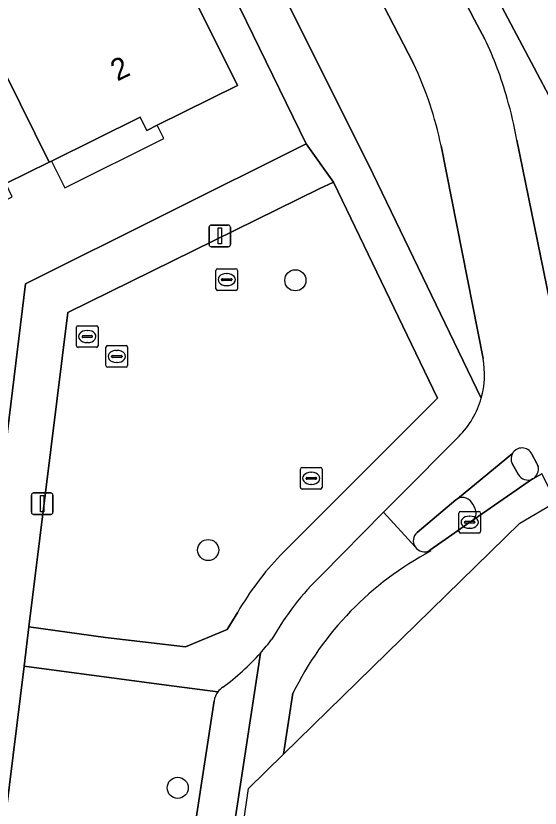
# Model space of a CAD drawing. Extents: x 161692 to 162379, y 380760 to 381678.
# Drawn here: x 162340.12 to 162364.39, y 381583.7 to 381620.36 of the extents above; entities that cross this region are included whole.
import ezdxf

# ---------------------------------------------------------------- set-up
doc = ezdxf.new("R2010")
doc.units = 0
for name, color, linetype in [('IMGEO_Berm_groen', 7, 'Continuous'), ('IMGEO_Berm_open', 7, 'Continuous'), ('IMGEO_Boom', 7, 'Continuous'), ('IMGEO_Erf', 7, 'Continuous'), ('IMGEO_Fietspad_gesloten', 7, 'Continuous'), ('IMGEO_Groenvoorziening', 7, 'Continuous'), ('IMGEO_Kolk', 7, 'Continuous'), ('IMGEO_Lichtmast', 7, 'Continuous'), ('IMGEO_Pand', 7, 'Continuous'), ('IMGEO_Pand_nummerreeks', 7, 'Continuous'), ('IMGEO_Pand_overbouw', 7, 'Continuous'), ('IMGEO_Parkeervlak_open', 7, 'Continuous'), ('IMGEO_Rijbaan_lokaal_gesloten', 7, 'Continuous'), ('IMGEO_Rijbaan_lokaal_open', 7, 'Continuous'), ('IMGEO_Rijbaan_regionaal_gesloten', 7, 'Continuous'), ('IMGEO_Rioolput', 7, 'Continuous'), ('IMGEO_Verkeerseiland_open', 7, 'Continuous'), ('IMGEO_Voetpad_open', 7, 'Continuous')]:
    doc.layers.add(name, color=color, linetype=linetype)

msp = doc.modelspace()

# ---------------------------------------------------------------- linework, layer by layer
at = {"layer": 'IMGEO_Berm_groen'}
for points in [[(162346.312, 381641.275), (162342.618, 381645.632), (162341.913, 381646.518), (162340.269, 381645.995), (162340.449, 381645.633), (162353.745, 381618.863), (162356.454, 381613.479), (162361.668, 381602.669)], [(162358.534, 381618.152), (162358.299, 381618.606), (162356.694, 381621.711), (162348.878, 381637.155)], [(162361.751, 381604.503), (162359.808, 381614.344)]]:
    msp.add_lwpolyline(points, dxfattribs=at)
for centre, radius, start, end in [((162343.405, 381610.973), 16.746, 11.6122, 25.3841), ((162357.739, 381603.766), 4.079, 344.4047, 10.4129)]:
    msp.add_arc(centre, radius, start, end, dxfattribs=at)
at = {"layer": 'IMGEO_Berm_open'}
for points in [[(162366.698, 381613.096), (162362.355, 381621.284), (162361.297, 381623.241), (162352.797, 381639.465), (162349.577, 381645.414), (162348.486, 381647.182), (162346.219, 381650.431), (162343.681, 381653.84)], [(162340.883, 381653.322), (162341.152, 381652.686), (162341.288, 381652.366), (162349.895, 381642.216), (162351.809, 381638.707), (162359.639, 381623.486), (162361.361, 381620.181), (162361.827, 381619.287)], [(162363.311, 381614.603), (162364.821, 381607.213)]]:
    msp.add_lwpolyline(points, dxfattribs=at)
for centre, radius, start, end in [((162347.779, 381612.421), 15.636, 15.2427, 26.047), ((162347.81, 381612.035), 15.712, 9.4061, 16.6308)]:
    msp.add_arc(centre, radius, start, end, dxfattribs=at)
at = {"layer": 'IMGEO_Boom'}
for centre in [(162353.063, 381608.125), (162349.025, 381595.643), (162347.618, 381584.639)]:
    msp.add_circle(centre, 0.489, dxfattribs=at)
at = {"layer": 'IMGEO_Erf'}
for points in [[(162335.481, 381566.331), (162340.576, 381607.964), (162353.565, 381614.44), (162348.954, 381623.914), (162338.226, 381645.427)], [(162340.054, 381637.896), (162344.025, 381629.919), (162343.398, 381629.608), (162345.336, 381625.713), (162345.963, 381626.025), (162350.387, 381617.137), (162346.662, 381615.298), (162346.184, 381615.062), (162345.886, 381615.669), (162341.772, 381613.642), (162341.671, 381613.592), (162339.662, 381612.602)]]:
    msp.add_lwpolyline(points, dxfattribs=at)
at = {"layer": 'IMGEO_Fietspad_gesloten'}
for points in [[(162361.827, 381619.287), (162361.361, 381620.181), (162359.639, 381623.486), (162351.809, 381638.707), (162348.878, 381637.155), (162356.694, 381621.711), (162358.299, 381618.606), (162358.534, 381618.152)], [(162359.808, 381614.344), (162361.751, 381604.503)], [(162364.821, 381607.213), (162363.311, 381614.603)], [(162360.641, 381600.904), (162357.799, 381598.061), (162357.138, 381597.391), (162358.607, 381595.786)], [(162358.705, 381596.459), (162360.489, 381597.96), (162360.571, 381598.014), (162363.111, 381600.107)], [(162364.01, 381600.086), (162364.238, 381599.641), (162364.272, 381599.578), (162364.297, 381599.505)], [(162364.08, 381598.956), (162364.476, 381599.169)]]:
    msp.add_lwpolyline(points, dxfattribs=at)
for centre, radius, start, end in [((162347.779, 381612.421), 15.636, 15.2427, 26.047), ((162343.405, 381610.973), 16.746, 11.6122, 25.3841), ((162347.81, 381612.035), 15.712, 9.4061, 16.6308), ((162357.739, 381603.766), 4.079, 344.4047, 10.4129), ((162357.716, 381603.787), 4.107, 315.4121, 344.2002), ((162363.555, 381599.858), 0.509, 26.6602, 150.6635), ((162363.817, 381599.377), 0.497, 301.974, 14.8918), ((162359.031, 381596.068), 0.509, 129.7776, 213.6524)]:
    msp.add_arc(centre, radius, start, end, dxfattribs=at)
at = {"layer": 'IMGEO_Groenvoorziening'}
for points in [[(162354.823, 381612.668), (162354.162, 381612.359), (162342.533, 381606.634), (162340.728, 381592.085), (162344.278, 381591.603), (162347.982, 381591.165), (162349.911, 381591.961), (162350.395, 381592.768)], [(162352.374, 381595.399), (162359.64, 381602.669), (162354.823, 381612.668)], [(162349.476, 381589.077), (162347.446, 381589.346), (162344.081, 381589.792), (162340.503, 381590.275), (162337.236, 381563.945), (162336.966, 381561.462), (162341.642, 381560.899), (162346.764, 381560.283), (162346.798, 381560.486), (162346.903, 381561.121), (162346.922, 381561.259), (162346.951, 381561.47)], [(162347.482, 381576.776), (162348.025, 381580.328), (162349.3, 381588.661)]]:
    msp.add_lwpolyline(points, dxfattribs=at)
for centre, radius, start, end in [((162362.262, 381585.901), 13.711, 136.1545, 149.9456), ((162350.227, 381588.514), 0.939, 143.1449, 170.9909)]:
    msp.add_arc(centre, radius, start, end, dxfattribs=at)
at = {"layer": 'IMGEO_Kolk'}
for p, q in [((162360.706, 381597.43), (162361.558, 381597.43)), ((162360.631, 381596.504), (162360.631, 381597.356)), ((162361.119, 381597.21), (162361.144, 381597.21)), ((162361.632, 381597.356), (162361.632, 381596.504)), ((162360.89, 381596.924), (162360.89, 381596.936)), ((162361.328, 381596.887), (162360.93, 381596.887)), ((162360.933, 381596.973), (162361.331, 381596.973)), ((162361.374, 381596.936), (162361.374, 381596.924)), ((162361.558, 381596.43), (162360.706, 381596.43)), ((162361.142, 381596.65), (162361.117, 381596.65))]:
    msp.add_line(p, q, dxfattribs=at)
for points in [[(162360.706, 381597.43), (162361.558, 381597.43)], [(162360.631, 381596.504), (162360.631, 381597.356)], [(162361.632, 381597.356), (162361.632, 381596.504)], [(162361.558, 381596.43), (162360.706, 381596.43)]]:
    msp.add_lwpolyline(points, dxfattribs=at)
for centre, radius, start, end in [((162360.708, 381597.354), 0.0765, 91.552, 178.448), ((162360.708, 381597.354), 0.0765, 91.552, 178.448), ((162361.556, 381597.354), 0.0765, 1.552, 88.448), ((162361.556, 381597.354), 0.0765, 1.552, 88.448), ((162360.93, 381596.933), 0.0403, 85.8775, 175.7526), ((162360.927, 381596.923), 0.0366, 178.938, 274.7102), ((162361.331, 381596.93), 0.043, 264.8664, 352.4533), ((162361.335, 381596.935), 0.0386, 1.7309, 96.639), ((162360.708, 381596.506), 0.0765, 181.552, 268.448), ((162360.708, 381596.506), 0.0765, 181.552, 268.448), ((162361.556, 381596.506), 0.0765, 271.552, 358.448), ((162361.556, 381596.506), 0.0765, 271.552, 358.448)]:
    msp.add_arc(centre, radius, start, end, dxfattribs=at)
for centre, major_axis, ratio, start_param, end_param in [((162361.118, 381596.93), (-0.387, 0.002), 0.722429, 4.712389, 7.853982), ((162361.143, 381596.93), (-0.39, 0.002), 0.717154, 1.570796, 4.712389)]:
    msp.add_ellipse(centre, major_axis=major_axis, ratio=ratio, start_param=start_param, end_param=end_param, dxfattribs=at)
at = {"layer": 'IMGEO_Lichtmast'}
for p, q in [((162349.167, 381610.678), (162349.957, 381610.678)), ((162349.957, 381610.678), (162349.167, 381610.678)), ((162349.067, 381609.778), (162349.067, 381610.578)), ((162349.067, 381610.578), (162349.067, 381609.778)), ((162350.057, 381610.578), (162350.057, 381609.778)), ((162350.057, 381609.778), (162350.057, 381610.578)), ((162349.957, 381609.678), (162349.167, 381609.678)), ((162349.167, 381609.678), (162349.957, 381609.678)), ((162340.848, 381597.389), (162340.848, 381598.189)), ((162340.848, 381598.189), (162340.848, 381597.389)), ((162340.948, 381598.289), (162341.738, 381598.289)), ((162341.738, 381598.289), (162340.948, 381598.289)), ((162341.838, 381598.189), (162341.838, 381597.389)), ((162341.838, 381597.389), (162341.838, 381598.189)), ((162341.738, 381597.289), (162340.948, 381597.289)), ((162340.948, 381597.289), (162341.738, 381597.289))]:
    msp.add_line(p, q, dxfattribs=at)
for points in [[(162349.487, 381610.553), (162349.637, 381610.553), (162349.637, 381609.803), (162349.487, 381609.803), (162349.487, 381610.553)], [(162341.268, 381598.164), (162341.418, 381598.164), (162341.418, 381597.414), (162341.268, 381597.414), (162341.268, 381598.164)]]:
    msp.add_lwpolyline(points, dxfattribs=at)
for centre, start, end in [((162349.167, 381610.578), 90, 180), ((162349.167, 381610.578), 90, 180), ((162349.957, 381610.578), 0, 90), ((162349.957, 381610.578), 360, 90), ((162349.167, 381609.778), 180, 270), ((162349.167, 381609.778), 180, 270), ((162349.957, 381609.778), 270, 0), ((162349.957, 381609.778), 270, 0), ((162340.948, 381598.189), 90, 180), ((162340.948, 381598.189), 90, 180), ((162341.738, 381598.189), 0, 90), ((162341.738, 381598.189), 360, 90), ((162340.948, 381597.389), 180, 270), ((162340.948, 381597.389), 180, 270), ((162341.738, 381597.389), 270, 0), ((162341.738, 381597.389), 270, 0)]:
    msp.add_arc(centre, 0.1, start, end, dxfattribs=at)
at = {"layer": 'IMGEO_Pand'}
msp.add_lwpolyline([(162338.353, 381620.261), (162341.671, 381613.592), (162341.772, 381613.642), (162345.886, 381615.669), (162346.184, 381615.062), (162346.662, 381615.298), (162350.387, 381617.137), (162345.963, 381626.025), (162345.336, 381625.713), (162343.398, 381629.608), (162344.025, 381629.919), (162340.054, 381637.896)], dxfattribs=at)
msp.add_lwpolyline([(162338.54, 381611.285), (162339.955, 381611.989), (162339.662, 381612.602), (162341.671, 381613.592), (162338.353, 381620.261), (162330.947, 381616.657), (162330.409, 381612.316)], close=True, dxfattribs=at)
at = {"layer": 'IMGEO_Pand_overbouw'}
msp.add_lwpolyline([(162346.662, 381615.298), (162346.184, 381615.062), (162345.886, 381615.669), (162341.772, 381613.642), (162342.395, 381612.399), (162346.967, 381614.687)], close=True, dxfattribs=at)
at = {"layer": 'IMGEO_Parkeervlak_open'}
for points in [[(162346.951, 381561.47), (162351.445, 381590.877)], [(162349.3, 381588.661), (162348.025, 381580.328), (162347.482, 381576.776)]]:
    msp.add_lwpolyline(points, dxfattribs=at)
for centre, radius, start, end in [((162342.915, 381598.52), 11.453, 306.3479, 318.1405), ((162350.227, 381588.514), 0.939, 143.1449, 170.9909), ((162350.241, 381588.508), 0.954, 124.3443, 143.3384)]:
    msp.add_arc(centre, radius, start, end, dxfattribs=at)
at = {"layer": 'IMGEO_Rijbaan_lokaal_gesloten'}
for points in [[(162358.607, 381595.786), (162357.138, 381597.391), (162354.283, 381594.493)], [(162359.334, 381595.6), (162359.293, 381595.634)], [(162351.445, 381590.877), (162346.951, 381561.47), (162346.922, 381561.259), (162346.903, 381561.121), (162346.798, 381560.486), (162346.764, 381560.283), (162346.628, 381559.477)], [(162346.977, 381557.421), (162350.887, 381584.61), (162352.512, 381586.197), (162352.948, 381589.014)]]:
    msp.add_lwpolyline(points, dxfattribs=at)
for centre, radius, start, end in [((162366.328, 381582.429), 14.912, 117.9695, 153.7971), ((162359.029, 381596.067), 0.507, 213.6478, 301.3653), ((162363.26, 381585.157), 12.952, 133.8796, 150.5973), ((162342.847, 381598.576), 11.541, 318.1565, 322.2853)]:
    msp.add_arc(centre, radius, start, end, dxfattribs=at)
at = {"layer": 'IMGEO_Rijbaan_lokaal_open'}
for points in [[(162352.512, 381586.197), (162363.46, 381596.89), (162365.138, 381597.87), (162364.476, 381599.169), (162364.08, 381598.956), (162364.033, 381598.93), (162361.32, 381597.051), (162361.132, 381596.93), (162360.148, 381596.241), (162359.293, 381595.634), (162359.334, 381595.6)], [(162352.948, 381589.014), (162352.512, 381586.197)]]:
    msp.add_lwpolyline(points, dxfattribs=at)
msp.add_arc((162366.328, 381582.429), 14.912, 117.9695, 153.7971, dxfattribs=at)
at = {"layer": 'IMGEO_Rijbaan_regionaal_gesloten'}
msp.add_lwpolyline([(162348.782, 381656.729), (162343.681, 381653.84), (162346.219, 381650.431), (162348.486, 381647.182), (162349.577, 381645.414), (162352.797, 381639.465), (162361.297, 381623.241), (162362.355, 381621.284), (162366.698, 381613.096)], dxfattribs=at)
at = {"layer": 'IMGEO_Rioolput'}
for p, q in [((162349.387, 381607.729), (162349.387, 381608.581)), ((162349.462, 381608.655), (162350.314, 381608.655)), ((162349.875, 381608.435), (162349.9, 381608.435)), ((162350.388, 381608.581), (162350.388, 381607.729)), ((162349.646, 381608.149), (162349.646, 381608.161)), ((162350.084, 381608.112), (162349.686, 381608.112)), ((162349.689, 381608.198), (162350.087, 381608.198)), ((162350.13, 381608.161), (162350.13, 381608.149)), ((162349.898, 381607.875), (162349.873, 381607.875)), ((162350.314, 381607.655), (162349.462, 381607.655)), ((162342.93, 381605.096), (162342.93, 381605.948)), ((162343.005, 381606.022), (162343.857, 381606.022)), ((162343.931, 381605.948), (162343.931, 381605.096)), ((162343.189, 381605.516), (162343.189, 381605.528)), ((162343.232, 381605.565), (162343.63, 381605.565)), ((162343.418, 381605.802), (162343.443, 381605.802)), ((162343.673, 381605.528), (162343.673, 381605.516)), ((162343.627, 381605.479), (162343.229, 381605.479)), ((162343.441, 381605.242), (162343.416, 381605.242)), ((162343.857, 381605.022), (162343.005, 381605.022)), ((162344.296, 381604.174), (162344.296, 381605.026)), ((162344.371, 381605.1), (162345.223, 381605.1)), ((162344.784, 381604.88), (162344.809, 381604.88)), ((162345.297, 381605.026), (162345.297, 381604.174)), ((162344.555, 381604.594), (162344.555, 381604.606)), ((162344.993, 381604.557), (162344.595, 381604.557)), ((162344.598, 381604.643), (162344.996, 381604.643)), ((162345.039, 381604.606), (162345.039, 381604.594)), ((162345.223, 381604.1), (162344.371, 381604.1)), ((162344.807, 381604.32), (162344.782, 381604.32)), ((162353.298, 381598.535), (162353.298, 381599.387)), ((162353.373, 381599.461), (162354.225, 381599.461)), ((162354.299, 381599.387), (162354.299, 381598.535)), ((162353.557, 381598.955), (162353.557, 381598.967)), ((162353.995, 381598.918), (162353.597, 381598.918)), ((162353.6, 381599.004), (162353.998, 381599.004)), ((162353.786, 381599.241), (162353.811, 381599.241)), ((162354.041, 381598.967), (162354.041, 381598.955)), ((162353.809, 381598.681), (162353.784, 381598.681)), ((162354.225, 381598.461), (162353.373, 381598.461))]:
    msp.add_line(p, q, dxfattribs=at)
for points in [[(162349.387, 381607.729), (162349.387, 381608.581)], [(162349.462, 381608.655), (162350.314, 381608.655)], [(162350.388, 381608.581), (162350.388, 381607.729)], [(162350.314, 381607.655), (162349.462, 381607.655)], [(162342.93, 381605.096), (162342.93, 381605.948)], [(162343.005, 381606.022), (162343.857, 381606.022)], [(162343.931, 381605.948), (162343.931, 381605.096)], [(162343.857, 381605.022), (162343.005, 381605.022)], [(162344.296, 381604.174), (162344.296, 381605.026)], [(162344.371, 381605.1), (162345.223, 381605.1)], [(162345.297, 381605.026), (162345.297, 381604.174)], [(162345.223, 381604.1), (162344.371, 381604.1)], [(162353.298, 381598.535), (162353.298, 381599.387)], [(162353.373, 381599.461), (162354.225, 381599.461)], [(162354.299, 381599.387), (162354.299, 381598.535)], [(162354.225, 381598.461), (162353.373, 381598.461)]]:
    msp.add_lwpolyline(points, dxfattribs=at)
for centre, radius, start, end in [((162349.464, 381608.579), 0.0765, 91.552, 178.448), ((162349.464, 381608.579), 0.0765, 91.552, 178.448), ((162350.312, 381608.579), 0.0765, 1.552, 88.448), ((162350.312, 381608.579), 0.0765, 1.552, 88.448), ((162349.686, 381608.158), 0.0403, 85.8775, 175.7526), ((162349.683, 381608.148), 0.0366, 178.938, 274.7102), ((162350.087, 381608.155), 0.043, 264.8664, 352.4533), ((162350.091, 381608.16), 0.0386, 1.7309, 96.639), ((162349.464, 381607.731), 0.0765, 181.552, 268.448), ((162349.464, 381607.731), 0.0765, 181.552, 268.448), ((162350.312, 381607.731), 0.0765, 271.552, 358.448), ((162350.312, 381607.731), 0.0765, 271.552, 358.448), ((162343.007, 381605.946), 0.0765, 91.552, 178.448), ((162343.007, 381605.946), 0.0765, 91.552, 178.448), ((162343.855, 381605.946), 0.0765, 1.552, 88.448), ((162343.855, 381605.946), 0.0765, 1.552, 88.448), ((162343.229, 381605.525), 0.0403, 85.8775, 175.7526), ((162343.226, 381605.515), 0.0366, 178.938, 274.7102), ((162343.63, 381605.522), 0.043, 264.8664, 352.4533), ((162343.634, 381605.527), 0.0386, 1.7309, 96.639), ((162343.007, 381605.098), 0.0765, 181.552, 268.448), ((162343.007, 381605.098), 0.0765, 181.552, 268.448), ((162343.855, 381605.098), 0.0765, 271.552, 358.448), ((162343.855, 381605.098), 0.0765, 271.552, 358.448), ((162344.373, 381605.024), 0.0765, 91.552, 178.448), ((162344.373, 381605.024), 0.0765, 91.552, 178.448), ((162345.221, 381605.024), 0.0765, 1.552, 88.448), ((162345.221, 381605.024), 0.0765, 1.552, 88.448), ((162344.595, 381604.603), 0.0403, 85.8775, 175.7526), ((162344.592, 381604.593), 0.0366, 178.938, 274.7102), ((162344.996, 381604.6), 0.043, 264.8664, 352.4533), ((162345, 381604.605), 0.0386, 1.7309, 96.639), ((162344.373, 381604.176), 0.0765, 181.552, 268.448), ((162344.373, 381604.176), 0.0765, 181.552, 268.448), ((162345.221, 381604.176), 0.0765, 271.552, 358.448), ((162345.221, 381604.176), 0.0765, 271.552, 358.448), ((162353.375, 381599.385), 0.0765, 91.552, 178.448), ((162353.375, 381599.385), 0.0765, 91.552, 178.448), ((162354.223, 381599.385), 0.0765, 1.552, 88.448), ((162354.223, 381599.385), 0.0765, 1.552, 88.448), ((162353.597, 381598.964), 0.0403, 85.8775, 175.7526), ((162353.594, 381598.954), 0.0366, 178.938, 274.7102), ((162353.998, 381598.961), 0.043, 264.8664, 352.4533), ((162354.002, 381598.966), 0.0386, 1.7309, 96.639), ((162353.375, 381598.537), 0.0765, 181.552, 268.448), ((162353.375, 381598.537), 0.0765, 181.552, 268.448), ((162354.223, 381598.537), 0.0765, 271.552, 358.448), ((162354.223, 381598.537), 0.0765, 271.552, 358.448)]:
    msp.add_arc(centre, radius, start, end, dxfattribs=at)
for centre, major_axis, ratio, start_param, end_param in [((162349.874, 381608.155), (-0.387, 0.002), 0.722429, 4.712389, 7.853982), ((162349.899, 381608.155), (-0.39, 0.002), 0.717154, 1.570796, 4.712389), ((162343.417, 381605.522), (-0.387, 0.002), 0.722429, 4.712389, 7.853982), ((162343.442, 381605.522), (-0.39, 0.002), 0.717154, 1.570796, 4.712389), ((162344.783, 381604.6), (-0.387, 0.002), 0.722429, 4.712389, 7.853982), ((162344.808, 381604.6), (-0.39, 0.002), 0.717154, 1.570796, 4.712389), ((162353.785, 381598.961), (-0.387, 0.002), 0.722429, 4.712389, 7.853982), ((162353.81, 381598.961), (-0.39, 0.002), 0.717154, 1.570796, 4.712389)]:
    msp.add_ellipse(centre, major_axis=major_axis, ratio=ratio, start_param=start_param, end_param=end_param, dxfattribs=at)
at = {"layer": 'IMGEO_Verkeerseiland_open'}
for points in [[(162364.238, 381599.641), (162364.01, 381600.086)], [(162363.092, 381599.647), (162363.391, 381599.126)], [(162364.297, 381599.505), (162364.272, 381599.578), (162364.238, 381599.641)], [(162364.033, 381598.93), (162364.08, 381598.956)], [(162360.571, 381598.014), (162360.489, 381597.96), (162358.705, 381596.459)], [(162361.37, 381597.576), (162361.273, 381597.771)], [(162359.293, 381595.634), (162360.148, 381596.241), (162361.132, 381596.93)], [(162361.132, 381596.93), (162361.32, 381597.051)]]:
    msp.add_lwpolyline(points, dxfattribs=at)
for centre, radius, start, end in [((162363.555, 381599.858), 0.509, 26.6602, 150.6635), ((162363.56, 381599.858), 0.513, 150.9782, 204.2914), ((162363.817, 381599.377), 0.497, 301.974, 14.8918), ((162363.819, 381599.378), 0.496, 210.4841, 295.5614), ((162360.807, 381597.56), 0.512, 24.341, 117.472), ((162360.971, 381597.349), 0.459, 319.4915, 29.6278), ((162359.031, 381596.068), 0.509, 129.7776, 213.6524), ((162359.029, 381596.067), 0.507, 213.6478, 301.3653)]:
    msp.add_arc(centre, radius, start, end, dxfattribs=at)
at = {"layer": 'IMGEO_Voetpad_open'}
for points in [[(162356.454, 381613.479), (162353.745, 381618.863), (162340.449, 381645.633), (162340.269, 381645.995), (162338.226, 381645.427), (162348.954, 381623.914), (162353.565, 381614.44), (162354.823, 381612.668), (162359.64, 381602.669), (162352.374, 381595.399)], [(162361.668, 381602.669), (162356.454, 381613.479)], [(162354.283, 381594.493), (162357.138, 381597.391), (162357.799, 381598.061), (162360.641, 381600.904)], [(162363.111, 381600.107), (162360.571, 381598.014)], [(162363.391, 381599.126), (162363.092, 381599.647)], [(162361.32, 381597.051), (162364.033, 381598.93)], [(162361.273, 381597.771), (162361.37, 381597.576)], [(162350.395, 381592.768), (162349.911, 381591.961), (162347.982, 381591.165), (162344.278, 381591.603), (162340.728, 381592.085), (162340.503, 381590.275), (162344.081, 381589.792), (162347.446, 381589.346), (162349.476, 381589.077)]]:
    msp.add_lwpolyline(points, dxfattribs=at)
msp.add_lwpolyline([(162340.503, 381590.275), (162340.728, 381592.085), (162342.533, 381606.634), (162354.162, 381612.359), (162354.823, 381612.668), (162353.565, 381614.44), (162340.576, 381607.964), (162335.481, 381566.331), (162337.236, 381563.945)], close=True, dxfattribs=at)
for centre, radius, start, end in [((162357.716, 381603.787), 4.107, 315.4121, 344.2002), ((162363.56, 381599.858), 0.513, 150.9782, 204.2914), ((162363.819, 381599.378), 0.496, 210.4841, 295.5614), ((162360.807, 381597.56), 0.512, 24.341, 117.472), ((162360.971, 381597.349), 0.459, 319.4915, 29.6278), ((162362.262, 381585.901), 13.711, 136.1545, 149.9456), ((162363.26, 381585.157), 12.952, 133.8796, 150.5973), ((162342.847, 381598.576), 11.541, 318.1565, 322.2853), ((162342.915, 381598.52), 11.453, 306.3479, 318.1405), ((162350.241, 381588.508), 0.954, 124.3443, 143.3384)]:
    msp.add_arc(centre, radius, start, end, dxfattribs=at)

# ---------------------------------------------------------------- texts
at = {"layer": 'IMGEO_Pand_nummerreeks'}
msp.add_text('2', height=1, rotation=26.0278, dxfattribs=at).set_placement((162344.821, 381617.315))

doc.saveas('drawing.dxf')
